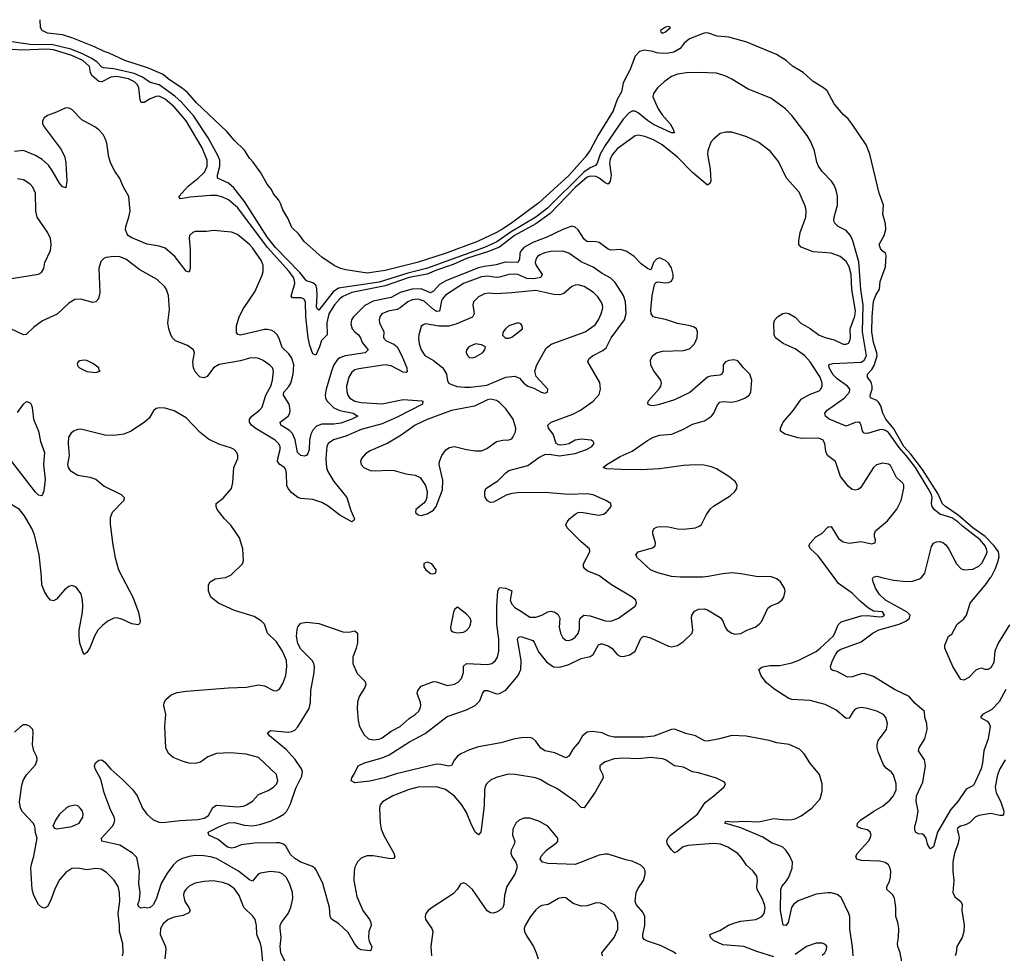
# Model space of a CAD drawing. Header units: inches. Extents: x 1449094 to 1618372, y 389908 to 534307.
# Tile 372 of 494: x 1552805 to 1559339, y 517506 to 523701. Entities that reach past the tile are written whole.
import ezdxf

# ---------------------------------------------------------------- set-up
doc = ezdxf.new("R2010")
doc.units = ezdxf.units.IN
doc.header["$MEASUREMENT"] = 0
doc.layers.add('B5551', color=7, linetype='Continuous')
doc.layers.add('B5552', color=7, linetype='Continuous')

msp = doc.modelspace()

# ---------------------------------------------------------------- linework, layer by layer
at = {"layer": 'B5551', "color": 5}
for points, elevation in [([(1553487.8, 520000), (1553556.1, 519870), (1553593.1, 519770), (1553604.9, 519710), (1553602.8, 519697.2), (1553590, 519685.2), (1553550, 519693.3), (1553482.6, 519722.6), (1553450, 519731.1), (1553430, 519729.7), (1553390, 519709.7), (1553355.8, 519684.2), (1553323.6, 519650), (1553301.7, 519610), (1553270, 519534), (1553250, 519502), (1553230, 519488), (1553204.7, 519564.7), (1553198.9, 519610), (1553200.4, 519650), (1553221, 519770), (1553223.5, 519810), (1553222.6, 519850), (1553211.9, 519891.9), (1553184.5, 519930), (1553170, 519940.5), (1553150, 519946), (1553130, 519939.6), (1553101.6, 519918.4), (1553050, 519857), (1553030, 519845.1), (1553009.5, 519850), (1552990, 519872.7), (1552970, 519906.6), (1552950.8, 519950), (1552948.7, 520000)], 560), ([(1554586.7, 517406.7), (1554538.9, 517510), (1554534.2, 517550), (1554540.7, 517610), (1554533.3, 517670), (1554533.7, 517690), (1554541.3, 517710), (1554586, 517770), (1554603.8, 517810), (1554616.4, 517870), (1554616, 517910), (1554596, 517970), (1554572.6, 518010), (1554550, 518031.2), (1554530, 518042.6), (1554470, 518048.7), (1554403.4, 518036.6), (1554388.4, 518030), (1554350, 517985.6), (1554330, 517994), (1554257.8, 518050), (1554110, 518134.1), (1554070, 518146.6), (1554027.4, 518152.6), (1553970, 518153.9), (1553930, 518147.9), (1553884.4, 518135.6), (1553850, 518117.5), (1553826.1, 518093.9), (1553782.5, 518037.5), (1553743, 517970), (1553710, 517865.2), (1553690, 517826.6), (1553670, 517809.7), (1553650, 517804.5), (1553630, 517809.3), (1553610, 517805.2), (1553595.1, 517815.1), (1553589.8, 517830), (1553598.9, 517861.1), (1553604, 517910), (1553595.4, 517970), (1553599.3, 518050), (1553581.4, 518141.4), (1553554.5, 518170), (1553470, 518223.1), (1553349.3, 518250), (1553347.6, 518270), (1553419.7, 518350), (1553431.1, 518370), (1553436, 518390), (1553432.2, 518410), (1553404.9, 518464.9), (1553365, 518570), (1553342.5, 518662.5), (1553304.7, 518730), (1553301.3, 518750), (1553308.3, 518770), (1553330, 518787.3), (1553350, 518790.5), (1553370, 518774.8), (1553408.8, 518728.8), (1553490, 518657.6), (1553556.5, 518590), (1553584.9, 518550), (1553619.8, 518470), (1553648.8, 518428.8), (1553690, 518392.3), (1553730, 518376.1), (1553754, 518374), (1553870, 518388.1), (1553987, 518393), (1554030, 518401.6), (1554058.7, 518421.3), (1554086.7, 518473.3), (1554110, 518489.3), (1554250, 518476.9), (1554290, 518481.3), (1554310, 518490.2), (1554350, 518515.6), (1554390, 518560.3), (1554454.6, 518585.4), (1554490, 518608.7), (1554510, 518628.4), (1554517.4, 518650), (1554510, 518692), (1554390, 518804.2), (1554308.3, 518828.3), (1554204.4, 518835.6), (1554110, 518832.6), (1554054, 518810), (1554004.9, 518775.1), (1553970, 518765.1), (1553930, 518767.4), (1553890, 518777.7), (1553824.3, 518804.3), (1553792.7, 518832.7), (1553774.7, 518870), (1553769.1, 519010), (1553773.8, 519090), (1553761.3, 519150), (1553764.2, 519170), (1553774, 519190), (1553810, 519222), (1553850, 519236), (1553910, 519245.3), (1554190, 519267.4), (1554310, 519271.5), (1554390, 519286.5), (1554430, 519280.9), (1554490, 519250.4), (1554510, 519248.4), (1554530, 519259.1), (1554550, 519296.3), (1554570.7, 519350), (1554578.4, 519410), (1554574.4, 519450), (1554549.6, 519510.4), (1554510, 519572.4), (1554449.7, 519629.7), (1554430, 519689.2), (1554409.6, 519710), (1554359.8, 519739.8), (1554230, 519781.2), (1554124.4, 519830), (1554073, 519870), (1554057, 519910), (1554058, 519950), (1554069.6, 519970.4), (1554102, 519990), (1554167.4, 520000)], 560), ([(1557810, 517482.6), (1557697.2, 517517.2), (1557610, 517551.2), (1557470, 517562.3), (1557409.7, 517590), (1557388.3, 517610), (1557385.1, 517630), (1557390, 517633.7), (1557450, 517657.5), (1557508.2, 517691.8), (1557550, 517708.3), (1557590, 517719.5), (1557690, 517730.2), (1557729.7, 517750), (1557745.3, 517770), (1557751.4, 517808.6), (1557746.8, 517830), (1557731.9, 517870), (1557699.8, 517930), (1557696.1, 517950), (1557700.4, 517990), (1557696.8, 518016.8), (1557671.3, 518050), (1557628.2, 518090), (1557597.4, 518137.4), (1557570, 518167.3), (1557504.5, 518210), (1557455.1, 518230), (1557410, 518234.9), (1557237.9, 518222.1), (1557203.1, 518210), (1557170, 518181.1), (1557150, 518171.5), (1557130, 518191.6), (1557103.1, 518230), (1557098.5, 518250), (1557106.4, 518270), (1557123.1, 518290), (1557303.9, 518430), (1557353.1, 518506.9), (1557411.6, 518550), (1557479, 518610), (1557489, 518630), (1557481.2, 518641.2), (1557428.2, 518668.2), (1557310, 518703.5), (1557269.2, 518710), (1557210, 518741), (1557150, 518751), (1557090, 518789.7), (1557070, 518795.8), (1556990, 518804.4), (1556910, 518796.5), (1556810, 518801.5), (1556750, 518796.5), (1556684.7, 518775.3), (1556654.9, 518750), (1556654.4, 518730), (1556675.6, 518690), (1556676.1, 518670), (1556624.7, 518575.3), (1556550, 518471.8), (1556530, 518473.6), (1556494.7, 518510), (1556370, 518600.4), (1556308.9, 518628.9), (1556258.7, 518658.7), (1556228.7, 518670), (1556093.5, 518693.5), (1556050, 518694.8), (1556031, 518691), (1555967, 518673), (1555930, 518655.1), (1555903.7, 518630), (1555893.1, 518610), (1555889.1, 518590), (1555887.6, 518487.6), (1555870, 518342), (1555864.2, 518310), (1555850, 518291.6), (1555828.2, 518310), (1555797.8, 518370), (1555770, 518439.7), (1555739.4, 518490), (1555690, 518548), (1555630, 518592.5), (1555570, 518611.6), (1555450, 518607.5), (1555390, 518591.9), (1555282, 518550), (1555213.4, 518510), (1555196.5, 518490), (1555191.8, 518470), (1555197.1, 518370), (1555203.5, 518330), (1555224.1, 518284.1), (1555288.4, 518170), (1555294.2, 518145.8), (1555284.9, 518135.1), (1555268, 518132), (1555150, 518153.3), (1555110, 518152.4), (1555090, 518146.9), (1555070, 518136.3), (1555047.2, 518112.8), (1555030, 518078), (1555023.5, 518050), (1555022.7, 517990), (1555043.2, 517883.2), (1555083.1, 517790), (1555126.4, 517730), (1555135.5, 517710), (1555136.3, 517690), (1555122.4, 517650), (1555120.4, 517610), (1555123.1, 517583.1), (1555141, 517550), (1555138, 517530), (1555130, 517522), (1555070, 517529.2), (1555050, 517539.3), (1555026.9, 517570), (1554985, 517644.9), (1554921.8, 517701.8), (1554873.4, 517733.4), (1554865.1, 517750), (1554861.3, 517810), (1554815.8, 517970), (1554774.6, 518054.6), (1554763.5, 518070), (1554744.6, 518084.6), (1554670, 518110.4), (1554630, 518134.8), (1554601.6, 518161.6), (1554570, 518217.2), (1554556.4, 518230), (1554530, 518238.7), (1554510, 518239.9), (1554363.7, 518236.3), (1554274.2, 518225.8), (1554233, 518207), (1554210, 518202.5), (1554183.5, 518210), (1554121.8, 518261.8), (1554059.5, 518290), (1554054.5, 518310), (1554134.7, 518350), (1554189.5, 518370.6), (1554230, 518373), (1554295.5, 518355.5), (1554350, 518352.6), (1554399.4, 518360.6), (1554470, 518383.4), (1554515.8, 518404.2), (1554557, 518430), (1554577.7, 518450), (1554602.7, 518497.3), (1554637.3, 518602.7), (1554677.6, 518682.4), (1554680.7, 518710), (1554675, 518730), (1554632.4, 518792.4), (1554576, 518856), (1554463.5, 518950), (1554449.6, 518970), (1554470, 518984.9), (1554586.1, 518973.9), (1554610, 518977.1), (1554630, 518987.2), (1554650, 519007.8), (1554726.6, 519130), (1554734, 519170), (1554737.4, 519250), (1554759.3, 519370), (1554761.8, 519410), (1554757.6, 519430), (1554746.4, 519450), (1554670, 519524.1), (1554650, 519562), (1554642, 519610), (1554645.4, 519654.6), (1554650, 519671.3), (1554670, 519696), (1554710, 519704), (1554790, 519693.4), (1554950, 519639.3), (1554990, 519636.4), (1555030, 519646), (1555046, 519630), (1555047.1, 519567.1), (1555038, 519530), (1555014.7, 519470), (1555014.7, 519430), (1555043.5, 519363.5), (1555098, 519310), (1555102.4, 519290), (1555095.8, 519270), (1555057.4, 519210), (1555047.3, 519172.7), (1555045.2, 519130), (1555051.3, 519050), (1555060.8, 519010), (1555090, 518954.9), (1555120.7, 518930), (1555150, 518923.1), (1555190, 518927.8), (1555210, 518934.9), (1555270, 518980.7), (1555330, 519011.3), (1555390, 519064.7), (1555429.9, 519090.1), (1555450.5, 519109.5), (1555463.1, 519130), (1555466.8, 519150), (1555465, 519170), (1555442.4, 519230), (1555446.2, 519250), (1555470, 519277.6), (1555550, 519309.2), (1555570, 519307.2), (1555644, 519284), (1555690, 519291.3), (1555715.1, 519304.9), (1555737.2, 519330), (1555750.7, 519370), (1555749.1, 519410.9), (1555770, 519429.1), (1555910, 519421.6), (1555937, 519430), (1555963, 519450), (1555974.7, 519470), (1555984.1, 519510), (1555984.7, 519590), (1555971.3, 519690), (1555971.6, 519808.4), (1555977, 519910), (1555990, 519934), (1556031.3, 519930), (1556070.4, 519910.3), (1556060.2, 519850), (1556070, 519822), (1556090, 519800.7), (1556135, 519775), (1556190, 519735.8), (1556230, 519735.6), (1556269.6, 519750), (1556310, 519771.9), (1556330, 519775.4), (1556350.8, 519770.8), (1556375.4, 519755.4), (1556390.3, 519730), (1556385.6, 519670), (1556393.6, 519630), (1556410, 519598.4), (1556430, 519584.2), (1556450, 519581.7), (1556470, 519588.9), (1556490, 519603.7), (1556510, 519628.4), (1556520.3, 519659.7), (1556520.4, 519710), (1556525.1, 519730), (1556549.4, 519750), (1556590, 519745.5), (1556690, 519712.6), (1556730, 519710.3), (1556779.3, 519730), (1556889, 519810), (1556899, 519830), (1556894, 519850), (1556868.7, 519870), (1556732.7, 519950), (1556665.4, 520000)], 540), ([(1558336.5, 517490), (1558332, 517548), (1558313.3, 517666.7), (1558313.1, 517750), (1558307.9, 517770), (1558255.4, 517875.4), (1558230, 517897.1), (1558190, 517907.4), (1558167.4, 517907.4), (1558090, 517898.9), (1557970, 517853), (1557939.7, 517830), (1557926.3, 517810), (1557903.6, 517710), (1557890, 517689.6), (1557871.9, 517691.9), (1557852.7, 517790), (1557855.5, 517930), (1557862.9, 517950), (1557890, 517980.7), (1557908.4, 518010), (1557931.3, 518070), (1557933.6, 518110), (1557913.9, 518153.9), (1557889.8, 518190), (1557869.2, 518209.2), (1557850, 518219.4), (1557797.5, 518237.5), (1557736.1, 518276.1), (1557590, 518339.2), (1557484, 518370), (1557490, 518382), (1557538, 518378), (1557610, 518382), (1557710, 518378.9), (1557810, 518399.7), (1557891.7, 518391.7), (1557930, 518393.6), (1557950, 518398.8), (1557990, 518419), (1558061.5, 518470), (1558117.6, 518530), (1558130, 518582), (1558130.8, 518630), (1558111.4, 518691.4), (1558049.2, 518769.2), (1558010.6, 518830.6), (1557980.4, 518860.4), (1557912.3, 518892.3), (1557830, 518903.6), (1557778, 518918), (1557625.9, 518945.9), (1557530, 518952.2), (1557448.2, 518928.2), (1557370, 518914), (1557350, 518916.8), (1557290, 518948.4), (1557225.5, 518965.5), (1557150, 518993.1), (1557129.3, 518990.7), (1557012.9, 518947.2), (1556950, 518939.5), (1556750, 518941.1), (1556712.7, 518950), (1556670, 518968.3), (1556602.9, 518977.1), (1556570, 518973), (1556540.5, 518950), (1556517, 518910), (1556477.4, 518862.6), (1556450, 518813.6), (1556430, 518803.1), (1556356.1, 518836.1), (1556289.7, 518850), (1556261, 518870), (1556230, 518913), (1556210, 518932.2), (1556190, 518938.2), (1556135.9, 518935.9), (1556090, 518928), (1555997.6, 518902.4), (1555850, 518876.5), (1555790, 518857), (1555732, 518830), (1555710, 518813.1), (1555690.2, 518790), (1555670, 518751.6), (1555653.4, 518746.6), (1555599.2, 518759.2), (1555570, 518760.2), (1555302.4, 518697.6), (1555224, 518670), (1555127.8, 518647.8), (1555030, 518637.2), (1555004, 518650), (1555008.7, 518670), (1555025.1, 518694.9), (1555050, 518750.4), (1555092.3, 518770), (1555210, 518802.3), (1555257.4, 518822.6), (1555390.7, 518910), (1555495, 518965), (1555642.2, 519077.8), (1555770, 519120.8), (1555826.4, 519150), (1555859.5, 519180.5), (1555876.8, 519230), (1555889.8, 519250.2), (1555910, 519250.2), (1555970, 519227.9), (1555990, 519229.4), (1556030, 519251), (1556113.8, 519350), (1556131.6, 519388.4), (1556132.2, 519450), (1556108.9, 519590), (1556115.9, 519604.1), (1556130, 519607.2), (1556210, 519581.1), (1556219.6, 519570), (1556247.3, 519507.3), (1556300.9, 519440.9), (1556347.5, 519407.5), (1556390, 519403.7), (1556450, 519421.4), (1556530, 519461.1), (1556590, 519475.8), (1556610.4, 519489.6), (1556646.6, 519553.4), (1556661, 519559), (1556670, 519560.2), (1556710, 519546), (1556733.6, 519530), (1556770, 519487.9), (1556790, 519477.6), (1556810, 519475.5), (1556852.8, 519487.2), (1556888.3, 519511.7), (1556925.8, 519594.2), (1556935.7, 519604.3), (1556950, 519610.2), (1556990, 519599), (1557110, 519544.4), (1557130, 519540.2), (1557170, 519548.2), (1557210, 519574.9), (1557267.1, 519630), (1557272.4, 519650), (1557262.2, 519730), (1557265.3, 519750), (1557283.2, 519776.8), (1557310, 519790.2), (1557350, 519792.8), (1557370, 519785.8), (1557453.6, 519733.6), (1557471.8, 519711.8), (1557485.4, 519670), (1557500.7, 519650), (1557530, 519629.4), (1557550, 519622.7), (1557590, 519628.7), (1557630, 519649.4), (1557685.6, 519670), (1557712, 519690), (1557730, 519710.3), (1557770, 519796.8), (1557790, 519812.7), (1557836.4, 519830), (1557861.5, 519850), (1557876.4, 519870), (1557885.1, 519910), (1557881, 519930), (1557854.7, 519970), (1557830, 519991), (1557805.2, 520000)], 520), ([(1558659, 517450), (1558647.5, 517510), (1558632.3, 517550), (1558629.8, 517570), (1558637, 517610), (1558638.5, 517670), (1558632.4, 517710), (1558618.3, 517750), (1558619.9, 517810), (1558611.1, 517871.1), (1558597, 517897), (1558558.3, 517930), (1558560.3, 517950), (1558576.9, 517983.1), (1558584.1, 518010), (1558585.9, 518050), (1558581.2, 518070), (1558570, 518092.8), (1558548.6, 518108.6), (1558510, 518116.3), (1558390, 518120.8), (1558360.5, 518130), (1558354.2, 518150), (1558365.2, 518170), (1558437.6, 518250), (1558449.7, 518270), (1558454.3, 518290), (1558449.4, 518310), (1558430, 518325.1), (1558390, 518333), (1558365.5, 518345.5), (1558361.6, 518350), (1558365.1, 518370), (1558385.4, 518390), (1558473.3, 518450), (1558535.3, 518484.7), (1558578.7, 518521.3), (1558603.8, 518550), (1558621.4, 518590), (1558620.3, 518630), (1558602.7, 518690), (1558588.2, 518710), (1558555.2, 518735.2), (1558536.9, 518756.9), (1558502.3, 518842.3), (1558495.8, 518870), (1558495.4, 518890), (1558502.9, 518917.1), (1558557.2, 518990), (1558563.5, 519030), (1558553.8, 519070), (1558538, 519090), (1558492.8, 519112.8), (1558430, 519131.4), (1558390, 519136.2), (1558366.6, 519133.4), (1558350, 519125.1), (1558335.8, 519110), (1558310, 519065.6), (1558290, 519064), (1558220.6, 519120.6), (1558150, 519157.4), (1558050, 519183.7), (1557930, 519189.8), (1557910, 519196.9), (1557816, 519256), (1557761.8, 519301.8), (1557726.1, 519346.1), (1557711, 519390), (1557730, 519405.2), (1557746, 519410), (1557785, 519415), (1557850, 519415.1), (1557930, 519434.5), (1557970.5, 519449.5), (1558090, 519509.3), (1558117.8, 519530), (1558202.1, 519610), (1558214.9, 519630), (1558235.3, 519684.7), (1558255.5, 519704.4), (1558390, 519746), (1558430, 519747.4), (1558510, 519738.2), (1558530, 519741.1), (1558543.1, 519750), (1558530, 519771.7), (1558470, 519776.8), (1558436.9, 519796.9), (1558383, 519843), (1558330, 519896.8), (1558239.3, 519959.3), (1558209, 520000)], 480), ([(1559350, 519255.6), (1559305.7, 519174.3), (1559257.2, 519122.8), (1559193.1, 519090), (1559182, 519070), (1559225.5, 519045.5), (1559238.8, 519030), (1559245.3, 519010), (1559230.7, 518929.3), (1559203.9, 518850), (1559194.6, 518770), (1559184.8, 518730), (1559136.6, 518623.4), (1559130, 518616.3), (1559085.1, 518594.9), (1559030, 518512.4), (1558982.7, 518457.3), (1558895.8, 518310), (1558870, 518212.7), (1558850, 518199), (1558843.7, 518203.7), (1558829.4, 518229.4), (1558820.9, 518270), (1558810, 518285.2), (1558796.1, 518296.1), (1558770, 518299.5), (1558750, 518309.5), (1558745.1, 518330), (1558745.1, 518350), (1558755.9, 518384.1), (1558766.3, 518450), (1558754.5, 518514.5), (1558755.5, 518550), (1558798.2, 518641.8), (1558816, 518750), (1558809.8, 518790), (1558769.6, 518850), (1558773.6, 518870), (1558811.4, 518928.6), (1558827.3, 518990), (1558825.4, 519030), (1558811.5, 519070), (1558808.3, 519110), (1558745.4, 519165.4), (1558708.2, 519210), (1558610, 519256), (1558470, 519342.6), (1558410, 519361.7), (1558381.9, 519358.1), (1558330, 519339.8), (1558297.7, 519337.7), (1558230, 519376), (1558201.5, 519381.5), (1558189, 519390), (1558186, 519410), (1558198.4, 519450), (1558220.4, 519490), (1558234.7, 519510), (1558250, 519521.5), (1558390, 519573.8), (1558468.5, 519631.5), (1558506.5, 519653.5), (1558640.7, 519690), (1558684.5, 519710), (1558709.6, 519730), (1558714, 519750), (1558694.3, 519770), (1558550.9, 519850), (1558510, 519887.4), (1558484.4, 519930), (1558467.6, 519970), (1558464.5, 519990), (1558469.5, 520000)], 460), ([(1558526.1, 520000), (1558602.8, 519982.8), (1558690, 519972.2), (1558730, 519974.9), (1558775.1, 519990), (1558790, 519999.5), (1558790.4, 520000)], 460), ([(1559373.4, 519686.6), (1559297.1, 519562.9), (1559277.1, 519510), (1559270, 519435.3), (1559250, 519401.2), (1559230, 519388.7), (1559210, 519388.7), (1559190, 519399), (1559170, 519394), (1559150, 519384), (1559103.5, 519336.5), (1559070, 519319), (1559050, 519322), (1558997.2, 519410), (1558944, 519530), (1558944, 519550), (1558969, 519610), (1558990, 519624.7), (1559025.2, 519690), (1559070, 519726), (1559089, 519750), (1559112.3, 519830), (1559220.6, 519959.4), (1559248.2, 520000)], 440), ([(1553487.8, 517490), (1553492.6, 517510), (1553490, 517569.2), (1553467.5, 517650), (1553467.7, 517690), (1553458.5, 517770), (1553469.1, 517850.9), (1553468.2, 517910), (1553458.5, 517950), (1553430, 517993.7), (1553381.8, 518041.8), (1553344.6, 518064.6), (1553310, 518068.3), (1553250, 518058.9), (1553190, 518071.1), (1553150, 518069.7), (1553110, 518043), (1553070, 517993), (1553041.1, 517938.9), (1553010, 517853.2), (1552990, 517817.2), (1552970, 517806), (1552950, 517812.7), (1552930, 517829.5), (1552897.6, 517890), (1552887.3, 517930), (1552878.5, 518070), (1552882.3, 518097.7), (1552899, 518150), (1552921.2, 518270), (1552910, 518306), (1552905.6, 518350), (1552894, 518370), (1552823.7, 518443.7), (1552810.7, 518470), (1552802.5, 518510), (1552819.4, 518620.6), (1552828.4, 518651.5), (1552850, 518690.7), (1552910, 518757.3), (1552920.5, 518790), (1552918, 518810), (1552899.6, 518850), (1552889.6, 518890), (1552895.1, 518970), (1552892.3, 518990), (1552870, 519012.7), (1552850, 519021.2), (1552830, 519021.2), (1552810, 519009.3), (1552770, 518972.7)], 580), ([(1559344.9, 518790), (1559310, 518729.6), (1559293.4, 518690), (1559279.2, 518610), (1559283.8, 518570), (1559314.6, 518514.6), (1559335.6, 518450), (1559334.2, 518425.8), (1559330, 518421.3), (1559310, 518419.8), (1559250, 518434), (1559170, 518420.4), (1559144.9, 518410), (1559107.5, 518372.5), (1559081.6, 518358.4), (1559047.7, 518350), (1559030, 518338.7), (1559025.4, 518330), (1559036, 518296), (1559038.5, 518270), (1559030.2, 518229.8), (1559007.6, 518170), (1558997.4, 518110), (1558996.9, 518050), (1559004.7, 517990), (1558997.6, 517910), (1559010, 517879.5), (1559050.5, 517850), (1559059.5, 517830), (1559057.8, 517790), (1559071.6, 517691.6), (1559070.1, 517649.9), (1559058.5, 517610), (1559023.5, 517550), (1559020.3, 517510), (1559013, 517490)], 480), ([(1557161.7, 517501.7), (1557137.9, 517517.9), (1557057.2, 517557.2), (1556970, 517585.5), (1556950, 517597.4), (1556939.7, 517610), (1556939.3, 517630), (1556954.4, 517690), (1556954, 517750), (1556939.5, 517779.5), (1556895.2, 517830), (1556888.3, 517851.7), (1556894.8, 517910), (1556906, 517934), (1556944.7, 517990), (1556955.1, 518030), (1556955.6, 518050), (1556948.1, 518068.1), (1556926.6, 518090), (1556870, 518118.3), (1556826.7, 518126.7), (1556710, 518163), (1556690, 518164.7), (1556650, 518158), (1556490, 518094.6), (1556310, 518101.1), (1556274, 518110), (1556259.3, 518130), (1556264.5, 518150), (1556300.9, 518190), (1556370, 518241), (1556376, 518250), (1556376, 518270), (1556309.2, 518350), (1556250, 518382.9), (1556190, 518403.6), (1556150, 518403.6), (1556118.8, 518390), (1556096.3, 518370), (1556078.4, 518330), (1556075.8, 518290), (1556090.4, 518250), (1556087.2, 518230), (1556066.3, 518190), (1556064, 518170), (1556070.3, 518150), (1556096.4, 518110), (1556103.7, 518090), (1556104.6, 518070), (1556090.3, 518030), (1556037.2, 517950), (1556022, 517890), (1556017.3, 517830), (1556010.2, 517810), (1555989.3, 517790), (1555970, 517778.3), (1555950, 517773), (1555930, 517774.6), (1555907, 517787), (1555810, 517928.4), (1555770, 517964.5), (1555750, 517973.2), (1555730, 517964), (1555708.7, 517930), (1555680.5, 517899.5), (1555541.7, 517810), (1555515.6, 517790), (1555499.6, 517770), (1555494.7, 517750), (1555497.8, 517730), (1555540.3, 517670), (1555546.3, 517650), (1555532.8, 517550), (1555538.3, 517490)], 560), ([(1554418.6, 517450), (1554410, 517541.2), (1554403.9, 517570), (1554378.7, 517630), (1554377.2, 517690), (1554367.9, 517730), (1554352.6, 517752.6), (1554292.7, 517810), (1554260.5, 517890), (1554230, 517933.2), (1554190, 517963.2), (1554150, 517976.8), (1554090, 517986), (1554030, 517982.9), (1553970, 517970.8), (1553928.8, 517951.2), (1553906.5, 517930), (1553894.9, 517910), (1553891.3, 517890), (1553900.7, 517850), (1553927.9, 517810), (1553935.6, 517790), (1553926.5, 517773.5), (1553890, 517756.5), (1553830, 517744.8), (1553790.1, 517729.9), (1553757.8, 517702.2), (1553739.8, 517670), (1553737, 517630), (1553771.7, 517550), (1553774.2, 517530), (1553767.1, 517470)], 580), ([(1556671.8, 517490), (1556668.4, 517510), (1556748.8, 517610), (1556774.4, 517665.6), (1556774.8, 517710), (1556750, 517771.2), (1556690, 517824.7), (1556659.1, 517839.1), (1556630, 517839.7), (1556570, 517820.9), (1556530, 517818.7), (1556477, 517837), (1556430, 517873), (1556410, 517876.9), (1556381, 517870), (1556311.3, 517830), (1556270, 517823.6), (1556250, 517811.8), (1556230, 517794.7), (1556193.8, 517750), (1556159.7, 517690), (1556153.4, 517670), (1556154.4, 517650), (1556165.5, 517625.5), (1556215.3, 517550), (1556232.9, 517510), (1556244.6, 517470)], 580), ([(1558130, 517493.7), (1558147.8, 517510), (1558158.3, 517530), (1558160.5, 517550), (1558156.8, 517556.8), (1558146.7, 517566.7), (1558132.2, 517572.2), (1558090, 517572.2), (1558025.5, 517550), (1557950, 517497.2)], 540)]:
    msp.add_lwpolyline(points, dxfattribs=dict(at, elevation=elevation))
for points, elevation in [([(1555710, 519802), (1555690, 519788), (1555682.8, 519770), (1555664, 519670), (1555666, 519650), (1555678.8, 519638.8), (1555710, 519633.4), (1555750, 519638), (1555770, 519648), (1555789.3, 519670), (1555797, 519690), (1555800.9, 519710), (1555795.1, 519730), (1555770, 519757.2)], 560), ([(1553170, 518489.3), (1553130, 518479.5), (1553110, 518467), (1553070, 518429.6), (1553041.7, 518390), (1553024.4, 518350), (1553035.2, 518335.2), (1553052.3, 518332.3), (1553150, 518347.2), (1553199.5, 518370), (1553223.7, 518410), (1553226.6, 518430), (1553220.9, 518450), (1553206, 518470), (1553190, 518483.7)], 580)]:
    msp.add_lwpolyline(points, close=True, dxfattribs=dict(at, elevation=elevation))
at = {"layer": 'B5552', "color": 5}
for points, elevation in [([(1559248.2, 520000), (1559253, 520007), (1559280, 520060), (1559296.3, 520103.7), (1559303.8, 520136.2), (1559299.6, 520170), (1559271.5, 520210), (1559210.8, 520270.8), (1559129.8, 520329.8), (1559032.8, 520412.8), (1558948, 520470), (1558929.3, 520489.3), (1558897.3, 520557.3), (1558796, 520716), (1558718.4, 520818.4), (1558672.2, 520870), (1558605.6, 520985.6), (1558552, 521050), (1558531.9, 521090), (1558518.7, 521138.7), (1558504.2, 521164.2), (1558493.6, 521173.6), (1558452, 521192), (1558449.1, 521210), (1558462.7, 521250), (1558462.7, 521270), (1558455.1, 521295.1), (1558430.9, 521330), (1558430.9, 521350), (1558459.2, 521380.8), (1558474.5, 521405.5), (1558494.6, 521470), (1558492.5, 521490), (1558470, 521559.5), (1558459, 521630), (1558461.1, 521730), (1558470, 521832), (1558485.6, 521874.4), (1558510, 521914), (1558515.5, 521964.5), (1558550, 522062), (1558554.7, 522134.7), (1558551.5, 522151.5), (1558527.3, 522167.3), (1558518, 522182), (1558509.5, 522210), (1558542.7, 522270), (1558552.3, 522310), (1558550, 522346), (1558533.2, 522410), (1558538, 522470), (1558509.4, 522550), (1558447, 522810), (1558422, 522870), (1558328.5, 523008.5), (1558303, 523043), (1558270, 523072.7), (1558210, 523143.7), (1558162.7, 523230), (1558139.3, 523250), (1558070, 523292), (1558003.7, 523350), (1557932.7, 523392.7), (1557892.2, 523430), (1557826.9, 523470), (1557630, 523551.7), (1557510, 523584.8), (1557432.7, 523592.7), (1557370, 523614.5), (1557348, 523612), (1557250, 523574), (1557214.9, 523545.1), (1557187.7, 523510), (1557146.2, 523486.2), (1557110, 523478.4), (1557070, 523478), (1557030, 523481.2), (1557008, 523490), (1556950, 523498.3), (1556917.1, 523490), (1556890, 523458.7), (1556854.1, 523365.9), (1556822.6, 523310), (1556810, 523280.9), (1556798, 523222), (1556770, 523172), (1556743.5, 523096.5), (1556644.8, 522935.2), (1556590, 522835.6), (1556557.4, 522790), (1556450, 522667), (1556250, 522486.9), (1556068.2, 522350), (1556005.2, 522310), (1555970, 522289), (1555843.7, 522230), (1555628.4, 522150), (1555442, 522090), (1555230, 522036.3), (1555110, 522018.3), (1554970, 522040.5), (1554934, 522050), (1554891.2, 522070), (1554810, 522125.5), (1554693.5, 522230), (1554658.3, 522278.3), (1554610, 522323), (1554583.6, 522383.6), (1554550, 522440.5), (1554538.1, 522478.1), (1554523.7, 522503.7), (1554490, 522545.7), (1554475.6, 522575.6), (1554448.2, 522610), (1554404.5, 522684.5), (1554355.1, 522755.1), (1554330, 522782.2), (1554296.4, 522836.4), (1554230, 522899.7), (1554178.6, 522958.6), (1553977.4, 523150), (1553917.6, 523217.6), (1553885.7, 523245.7), (1553790, 523308), (1553756.6, 523336.6), (1553660.1, 523380.1), (1553502.7, 523430), (1553398.6, 523478.6), (1553364.5, 523490), (1553302, 523522), (1553158.4, 523578.4), (1553090, 523600.4), (1552990, 523612.3), (1552954, 523630), (1552944, 523650), (1552939.7, 523701.4)], 440), ([(1558790.4, 520000), (1558811.4, 520028.6), (1558855.3, 520204.7), (1558870, 520226.7), (1558890, 520236.5), (1558910, 520238), (1558930, 520232), (1558950, 520217), (1558970, 520188.4), (1559020.9, 520090), (1559050, 520060.3), (1559070.3, 520050.3), (1559130, 520054.7), (1559170, 520075.2), (1559190, 520095.8), (1559219.6, 520150), (1559225.2, 520170), (1559221.5, 520190), (1559212.3, 520210), (1559178.1, 520250), (1559060.9, 520340.9), (1559029.9, 520370), (1558990, 520396.3), (1558910, 520421), (1558872.5, 520450), (1558859.7, 520470), (1558854.9, 520490), (1558860.1, 520530), (1558855.5, 520550), (1558834.7, 520590), (1558750, 520729.6), (1558688.3, 520810), (1558641.4, 520861.4), (1558570, 520961.3), (1558550, 520975.4), (1558530, 520981), (1558510, 520979.5), (1558430, 520955.2), (1558410, 520958.2), (1558398.8, 520970), (1558388.7, 521010), (1558383.1, 521023.1), (1558374.5, 521030), (1558350, 521029), (1558290, 521005), (1558177.2, 521050), (1558151.9, 521070), (1558148.4, 521090), (1558164.4, 521110), (1558277, 521190), (1558311.6, 521230), (1558313.5, 521250), (1558299.3, 521270), (1558230, 521318.6), (1558203.8, 521343.8), (1558176.5, 521390), (1558175.4, 521410), (1558183.7, 521416.3), (1558200.7, 521419.3), (1558390, 521428.4), (1558410, 521441.1), (1558423.8, 521470), (1558397, 521630), (1558402.9, 521810), (1558387.6, 521910), (1558374.2, 522094.2), (1558333.8, 522233.8), (1558317.2, 522270), (1558290, 522302.6), (1558237.4, 522330), (1558212.4, 522352.4), (1558206.6, 522370), (1558209.8, 522390), (1558232.6, 522470), (1558231.2, 522530), (1558223, 522570), (1558210, 522602.7), (1558191.5, 522630), (1558130, 522694.5), (1558106, 522730), (1558094.9, 522754.9), (1558079.7, 522830), (1558056, 522890), (1558030, 522933), (1557930, 523064.7), (1557887.6, 523110), (1557790, 523179.7), (1557639.6, 523239.6), (1557530, 523305.6), (1557490, 523325.6), (1557430, 523346), (1557310, 523351.3), (1557230, 523349.7), (1557170, 523338.9), (1557130, 523325.4), (1557081.1, 523290), (1557038.3, 523250), (1557010, 523211.8), (1557007.5, 523190), (1557041.5, 523110), (1557068.7, 523070), (1557121.3, 523010), (1557144.6, 522970), (1557142.8, 522962.8), (1557150.3, 522949.7), (1557130, 522951.5), (1557010, 523006.8), (1556970, 523033.4), (1556910, 523083.7), (1556890, 523094.2), (1556870, 523093.7), (1556850, 523083.2), (1556810, 523041.2), (1556690, 522866.4), (1556657, 522810), (1556637.6, 522750), (1556625.7, 522734.3), (1556590, 522718.2), (1556549.6, 522690.4), (1556307.4, 522450), (1556230, 522392), (1556066.7, 522293.3), (1555972.1, 522227.9), (1555888.6, 522190), (1555504.6, 522050), (1555380.7, 522019.3), (1555190, 521960.3), (1554921, 521919), (1554884.5, 521895.5), (1554790, 521773.3), (1554781, 521781), (1554775.5, 521795.6), (1554779.1, 521870), (1554776.5, 521916.5), (1554770, 521939.8), (1554750, 521955.8), (1554708.4, 521968.4), (1554663.8, 522023.8), (1554502.7, 522190), (1554450, 522256.6), (1554295.7, 522495.7), (1554226.4, 522586.4), (1554190, 522617.5), (1554118, 522650), (1554118.5, 522670), (1554133, 522730), (1554133.3, 522770), (1554120.8, 522800.8), (1554056.6, 522916.6), (1553960.4, 523060.4), (1553875.7, 523155.7), (1553834.7, 523194.7), (1553730, 523268.2), (1553670, 523285.4), (1553620.7, 523320.7), (1553564.6, 523344.6), (1553430, 523375.9), (1553361.1, 523381.1), (1553350, 523387), (1553319.2, 523419.2), (1553283.3, 523443.3), (1553217.8, 523477.8), (1553145, 523505), (1553016.3, 523536.3), (1552890, 523534.8), (1552690, 523562.4)], 460), ([(1558209, 520000), (1558102.6, 520142.6), (1558052.4, 520190), (1558042, 520210), (1558052.1, 520230), (1558088.7, 520270), (1558127.5, 520292.5), (1558170, 520336.3), (1558176.8, 520336.8), (1558190, 520337.3), (1558238.9, 520258.9), (1558270, 520235.6), (1558310, 520228.3), (1558390, 520238.9), (1558456.6, 520223.4), (1558482, 520230), (1558484, 520250), (1558477.2, 520270), (1558477.2, 520290), (1558485.2, 520310), (1558564.2, 520375.8), (1558626.3, 520453.7), (1558654, 520510), (1558672.9, 520592.9), (1558672.7, 520612.7), (1558665.6, 520625.6), (1558623.6, 520663.6), (1558582.9, 520742.9), (1558570, 520752.3), (1558530, 520758.4), (1558490, 520747), (1558470, 520729.4), (1558384.2, 520595.8), (1558370, 520584.5), (1558350, 520578.4), (1558330, 520583.6), (1558304, 520604), (1558251.3, 520670), (1558219.5, 520770), (1558165.1, 520810), (1558154.9, 520834.9), (1558148.3, 520890), (1558134.3, 520914.3), (1558103.3, 520923.3), (1557998, 520922), (1557970, 520925.6), (1557884.5, 520950), (1557852.8, 520970), (1557854.7, 520990), (1557871.6, 521030), (1557939.1, 521110), (1557990, 521182.4), (1558045.2, 521214.8), (1558110, 521238.5), (1558120.9, 521250), (1558129.8, 521270), (1558129.8, 521290), (1558116.1, 521330), (1558104.1, 521350), (1558049.9, 521430), (1558012.6, 521472.6), (1557950, 521516.8), (1557871.5, 521551.5), (1557821.1, 521590), (1557811.3, 521610), (1557809.5, 521690), (1557816.2, 521710), (1557834.5, 521730), (1557869, 521751), (1557890, 521755), (1557910, 521751.7), (1557950, 521726.2), (1557988.2, 521688.2), (1558050, 521651.4), (1558110, 521608.6), (1558150, 521591.6), (1558210, 521576.5), (1558270, 521547.9), (1558290, 521547.6), (1558304.2, 521555.8), (1558314.7, 521570), (1558318.2, 521590), (1558316.4, 521650), (1558346.5, 521733.5), (1558351.8, 521770), (1558327.2, 521910), (1558322.2, 522010), (1558310, 522061.1), (1558290, 522097.4), (1558250, 522128.9), (1558190, 522153.1), (1558070, 522161.7), (1557991.9, 522191.9), (1557976.4, 522210), (1557974.7, 522234.7), (1557984.3, 522290), (1558021.8, 522390), (1558024.4, 522430), (1558018.7, 522458.7), (1557976.7, 522556.8), (1557892.9, 522650), (1557840.6, 522760.6), (1557787.5, 522827.5), (1557710, 522885.4), (1557630, 522924), (1557530, 522954.3), (1557490, 522955.1), (1557454.4, 522945.6), (1557410, 522909.3), (1557391.9, 522888.1), (1557372.4, 522830), (1557369.4, 522810), (1557386.5, 522710), (1557390.7, 522630), (1557385.8, 522614.2), (1557370, 522604.2), (1557270, 522687.6), (1557170, 522789.2), (1557067.8, 522870), (1557010, 522904.7), (1556952.8, 522927.2), (1556910, 522934.2), (1556889.3, 522930.7), (1556770, 522845.2), (1556735.6, 522804.4), (1556723.7, 522776.3), (1556719.6, 522750), (1556730.7, 522670), (1556723.2, 522630), (1556710.7, 522609.3), (1556690, 522617.9), (1556650.2, 522650.2), (1556630, 522659.7), (1556590, 522663.4), (1556570, 522655.7), (1556490, 522588.1), (1556325, 522415), (1556230, 522345.7), (1556089.2, 522270), (1555988.2, 522191.8), (1555916.5, 522163.5), (1555770, 522115.9), (1555682.2, 522077.8), (1555570, 522039.3), (1555510, 522011.8), (1555390, 521989.7), (1555230, 521934.9), (1555009.9, 521890.1), (1554950, 521865.4), (1554929.6, 521850), (1554893.2, 521810), (1554857.1, 521750), (1554843.2, 521690), (1554846.3, 521610), (1554807.5, 521572.5), (1554795.5, 521530), (1554770, 521475.1), (1554750, 521484.5), (1554730, 521539.8), (1554718.2, 521590), (1554704.2, 521730), (1554702.5, 521830), (1554689.7, 521850), (1554670, 521855.8), (1554616.2, 521856.2), (1554605.8, 521865.8), (1554629.9, 521950), (1554629.3, 521970), (1554621.7, 521990), (1554593.4, 522030), (1554450, 522190.2), (1554252.4, 522452.3), (1554190, 522505.6), (1554150, 522524.5), (1554114, 522534), (1554070, 522535), (1553937, 522523.1), (1553872.8, 522512.8), (1553863.6, 522523.6), (1553862.2, 522530), (1553922.4, 522597.6), (1553988.4, 522650), (1554030.4, 522690), (1554049.5, 522730), (1554048.4, 522770), (1554015.7, 522850), (1553910.7, 523030), (1553830, 523122.4), (1553770, 523174.7), (1553730, 523192.9), (1553710, 523192.7), (1553670, 523176.7), (1553630, 523151.4), (1553610.9, 523150.9), (1553603.9, 523170), (1553596.6, 523250), (1553587.1, 523270), (1553567.3, 523290), (1553527.8, 523310), (1553450, 523324.9), (1553410, 523319.9), (1553350, 523288.6), (1553330, 523291.1), (1553282.5, 523330), (1553273.9, 523350), (1553267.5, 523390), (1553223.1, 523430), (1553150, 523464.6), (1553030, 523500.5), (1552985.6, 523505.6), (1552818.7, 523498.7), (1552690, 523508.1)], 480), ([(1557805.2, 520000), (1557786.7, 520006.7), (1557705.2, 520005.2), (1557590, 520024.7), (1557530, 520029.8), (1557470, 520025), (1557374.6, 520005.4), (1557337.2, 520002.8), (1557190, 520002.6), (1557130, 520007.2), (1557039.3, 520030), (1556990, 520050.9), (1556904.5, 520130), (1556892.7, 520150), (1556909, 520170), (1557003.3, 520196.7), (1557020.9, 520210), (1557023.6, 520230), (1557006.3, 520290), (1557006, 520310), (1557015.8, 520324.2), (1557030, 520333.7), (1557050, 520338), (1557110, 520336.9), (1557170, 520323.5), (1557210, 520320.2), (1557290, 520330.3), (1557318.3, 520341.7), (1557330, 520350.4), (1557361.8, 520418.2), (1557390, 520454.9), (1557410, 520472.4), (1557519.1, 520540.9), (1557551.6, 520570), (1557563.6, 520590), (1557565.1, 520610), (1557554.3, 520634.3), (1557509.8, 520669.8), (1557430, 520720.4), (1557394.8, 520734.8), (1557345.5, 520745.5), (1557290, 520748), (1557210, 520743.2), (1557050, 520720.5), (1556930, 520714.9), (1556795.4, 520715.4), (1556701.7, 520721.7), (1556677.2, 520730), (1556700.9, 520750), (1556790, 520803.2), (1556870, 520839), (1556970, 520909.2), (1557010, 520931.4), (1557050, 520944.7), (1557131.7, 520951.7), (1557210, 520985), (1557270, 521016.8), (1557350, 521038.4), (1557395, 521070), (1557410.7, 521090), (1557434.6, 521145.4), (1557450, 521162.6), (1557470, 521166.9), (1557530, 521164.1), (1557570, 521171.4), (1557618, 521190), (1557646.6, 521210), (1557656.2, 521230), (1557664.2, 521310), (1557649.6, 521350), (1557607.3, 521390), (1557570, 521437.6), (1557544.4, 521444.4), (1557510, 521439.7), (1557487.7, 521430), (1557473, 521410), (1557472.4, 521370), (1557464, 521350), (1557450, 521341.6), (1557390, 521336.5), (1557370, 521328.7), (1557251.8, 521228.2), (1557150, 521179.4), (1557050, 521147.4), (1557010, 521138.7), (1556990, 521140.9), (1556974, 521150), (1556975.1, 521170), (1557048.8, 521251.2), (1557060.5, 521270), (1557063.1, 521290), (1557058.5, 521310), (1557010, 521374.2), (1556992.1, 521410), (1556990, 521441), (1557003.5, 521470), (1557030, 521490.3), (1557070, 521502), (1557210, 521506), (1557250, 521516.9), (1557282, 521550), (1557301.5, 521590), (1557303.5, 521630), (1557296.2, 521650), (1557281.4, 521661.4), (1557255.3, 521670), (1557170, 521684.7), (1557090, 521711.1), (1557024.4, 521724.4), (1557009.3, 521730), (1556996.2, 521750), (1556993.1, 521773.1), (1557002.6, 521870), (1557018.4, 521941.6), (1557024.8, 521955.2), (1557037.2, 521962.8), (1557090, 521954.9), (1557110, 521956.4), (1557130, 521966.4), (1557140.5, 521990), (1557141.1, 522010), (1557130, 522055.1), (1557110, 522086.6), (1557090, 522103.7), (1557050, 522121.2), (1557030, 522113.2), (1557010.8, 522090), (1556994.4, 522045.6), (1556990, 522042), (1556970, 522049.3), (1556930, 522080.5), (1556883.5, 522130), (1556830, 522166.2), (1556790, 522176.4), (1556730, 522172.4), (1556710, 522177.7), (1556650, 522223.8), (1556630, 522228.2), (1556568.8, 522228.8), (1556550, 522245.7), (1556510, 522306.9), (1556490, 522324.7), (1556470, 522331.2), (1556410, 522309), (1556302.7, 522257.3), (1556210, 522223.8), (1556150.1, 522190), (1556130, 522164.5), (1556124.6, 522150), (1556121.9, 522110), (1556109.5, 522090.5), (1556027.2, 522092.8), (1555966.2, 522073.8), (1555890, 522064.1), (1555850, 522053.7), (1555638, 521970), (1555590, 521943), (1555550, 521899.3), (1555530, 521889.5), (1555470, 521914.6), (1555410, 521912.5), (1555330.2, 521890), (1555270, 521857.8), (1555150, 521833.9), (1555094.2, 521805.8), (1555019.8, 521730), (1555007.8, 521710), (1555003.3, 521683.4), (1555010.8, 521650), (1555027.8, 521630), (1555054.3, 521610), (1555067, 521590), (1555078.2, 521558.2), (1555117.3, 521510), (1555097.6, 521490), (1554963.7, 521470), (1554930, 521458.2), (1554913.3, 521446.7), (1554890.6, 521410), (1554874.7, 521370), (1554837.6, 521250), (1554831.3, 521211.3), (1554834.6, 521190), (1554844.2, 521170), (1554890, 521126.4), (1554930, 521107.2), (1555018, 521090), (1555048.5, 521070), (1555009.1, 521050), (1554935.9, 521024.1), (1554890, 521017.8), (1554810, 521018.1), (1554775.1, 521004.9), (1554750, 520976.8), (1554737.4, 520950), (1554727.9, 520910), (1554725.6, 520850), (1554717.6, 520822.4), (1554710, 520810.9), (1554695.1, 520804.9), (1554670, 520809.1), (1554648.4, 520830), (1554633, 520913), (1554616.2, 520956.2), (1554596.2, 520976.2), (1554538, 521010), (1554534, 521030), (1554586.6, 521070), (1554597.4, 521090), (1554600.4, 521110), (1554593.4, 521150), (1554554.7, 521210), (1554558.1, 521230), (1554590, 521266.4), (1554603.2, 521290), (1554620.7, 521350), (1554624.8, 521410), (1554610, 521455.8), (1554590, 521484.6), (1554546.9, 521526.9), (1554526.5, 521586.5), (1554512.5, 521610), (1554493.3, 521630), (1554478.4, 521638.4), (1554450, 521646.3), (1554430, 521645.9), (1554270, 521607.8), (1554252.2, 521612.2), (1554244.7, 521624.7), (1554242.8, 521670), (1554260.4, 521730), (1554290, 521784.7), (1554365.2, 521894.8), (1554414.2, 522005.8), (1554420.4, 522030), (1554420.6, 522070), (1554410, 522101.5), (1554350, 522187.5), (1554330, 522209.4), (1554250, 522275.5), (1554210, 522291.7), (1554090, 522303.5), (1554043.6, 522296.4), (1553970, 522295.8), (1553953.4, 522290), (1553932.8, 522270), (1553928.6, 522250), (1553936.6, 522176.6), (1553936.1, 522050), (1553930, 522027), (1553910, 522032), (1553834.8, 522130), (1553770, 522184.2), (1553730, 522199), (1553650, 522212.8), (1553550, 522253.5), (1553526.6, 522266.6), (1553517.8, 522277.8), (1553506.8, 522310), (1553508.2, 522330), (1553529.9, 522390), (1553537, 522430), (1553528.3, 522528.3), (1553493.3, 522590), (1553468.6, 522648.6), (1553436.4, 522696.4), (1553410, 522747), (1553395.4, 522790), (1553382.1, 522882.1), (1553372.6, 522912.6), (1553358.5, 522938.5), (1553330.5, 522970.5), (1553303.5, 522990), (1553216.6, 523036.6), (1553150, 523106), (1553130, 523115.1), (1553110, 523115.6), (1553050, 523087.3), (1552990, 523065.6), (1552968, 523050), (1552956.4, 523030), (1552957, 523010), (1552967.6, 522990), (1553079.4, 522839.4), (1553104.6, 522790), (1553111.1, 522750), (1553116.9, 522630), (1553110, 522586), (1553090, 522592), (1553070, 522617.6), (1553021.3, 522701.3), (1552995, 522735), (1552954, 522774), (1552910, 522800.5), (1552830, 522833.8), (1552770, 522826.6)], 520), ([(1552750, 521984.6), (1552930, 522013.4), (1552950, 522024), (1552966, 522050), (1552972, 522090), (1553008.3, 522170), (1553014.2, 522210), (1553008.8, 522248.8), (1552990, 522291.8), (1552921.7, 522390), (1552911.1, 522430), (1552909.7, 522550), (1552892.8, 522590), (1552873.3, 522610), (1552830, 522638.9), (1552790, 522645.4)], 540), ([(1556665.4, 520000), (1556652, 520010), (1556570, 520044.7), (1556556.2, 520056.2), (1556546.2, 520070), (1556545.3, 520090), (1556587.6, 520170), (1556585.1, 520190), (1556530, 520236.9), (1556458, 520310), (1556438.7, 520330), (1556429.6, 520350), (1556438.4, 520370), (1556454.5, 520390), (1556490, 520420.5), (1556510, 520430.7), (1556530, 520433.4), (1556647.7, 520412.3), (1556679.4, 520420.6), (1556696, 520430), (1556729, 520470), (1556728.7, 520490), (1556695.3, 520510), (1556610, 520548.2), (1556570, 520556), (1556450, 520550.9), (1556290, 520563.2), (1556110, 520562), (1556070, 520556.8), (1556034.1, 520545.9), (1555950, 520499.6), (1555930, 520497), (1555910, 520509.3), (1555900.8, 520520.8), (1555894.5, 520530), (1555891.8, 520550), (1555891.8, 520570), (1555898, 520590), (1555977.9, 520642.1), (1556030, 520695.3), (1556050.9, 520709.1), (1556176.5, 520743.5), (1556250, 520796.5), (1556290, 520816.4), (1556317.5, 520817.5), (1556387.4, 520807.4), (1556490, 520823.6), (1556565.2, 520850), (1556601.2, 520870), (1556617.2, 520890), (1556610, 520902), (1556598, 520910), (1556530, 520918.7), (1556490, 520911.1), (1556450, 520887.6), (1556430, 520881.6), (1556397, 520877), (1556380.1, 520880.1), (1556366, 520890), (1556345.4, 520950), (1556315.1, 520990), (1556309.6, 521010), (1556332, 521030), (1556475.5, 521084.5), (1556526.9, 521110), (1556610.5, 521169.5), (1556650, 521214.9), (1556659.8, 521250), (1556654, 521294), (1556574.5, 521430), (1556582.7, 521450), (1556607, 521470), (1556674.2, 521505.8), (1556696, 521524), (1556728.9, 521590), (1556819.1, 521710), (1556828.6, 521751.4), (1556824.9, 521830), (1556811.5, 521871.5), (1556756.4, 521956.4), (1556727, 521987), (1556670, 522017.3), (1556610, 522059.8), (1556530, 522094.8), (1556450, 522151.5), (1556410, 522165), (1556330, 522163.2), (1556286.6, 522153.4), (1556258.3, 522141.7), (1556240.2, 522130), (1556229, 522111), (1556226.7, 522090), (1556231.6, 522070), (1556271.2, 522010), (1556263.1, 521990), (1556217.4, 521982.6), (1556170, 521984), (1556110, 522009.4), (1556086.8, 522013.2), (1556050, 522010.4), (1555987.9, 521992.1), (1555970, 521990.8), (1555910, 521999.7), (1555870, 521995.5), (1555749.3, 521950), (1555630, 521873.7), (1555610.1, 521850), (1555604.5, 521835.5), (1555590, 521767.1), (1555570, 521765.5), (1555550, 521777.7), (1555490, 521833.7), (1555450, 521846.7), (1555410, 521841.3), (1555380.2, 521830), (1555330.4, 521789.6), (1555310, 521778.8), (1555250, 521767.5), (1555207.8, 521750), (1555193.8, 521730), (1555191.3, 521710), (1555193.4, 521690), (1555221.1, 521630), (1555220.2, 521590), (1555237.8, 521570), (1555287.2, 521547.2), (1555310.5, 521530.5), (1555341.5, 521470), (1555374.6, 521390), (1555375.3, 521364.7), (1555370, 521360.5), (1555350, 521362.3), (1555270, 521405), (1555230, 521411.7), (1555055.1, 521384.9), (1555030, 521376.8), (1555010, 521363), (1554989.2, 521330), (1554974.7, 521270), (1554975.1, 521235.1), (1554982, 521210), (1554996.5, 521190), (1555030, 521170.2), (1555070, 521160.9), (1555210, 521152.9), (1555350, 521180.1), (1555472.5, 521172.5), (1555480.7, 521170), (1555478.4, 521150), (1555310, 521063.2), (1555210, 521019.9), (1555070, 520982), (1554970, 520938), (1554886.4, 520913.6), (1554851.1, 520888.9), (1554842.4, 520870), (1554835.5, 520790), (1554839.8, 520730), (1554850, 520703.1), (1554890, 520636.5), (1554975.8, 520530), (1555003.4, 520443.4), (1555026.8, 520390), (1555022, 520378), (1555010, 520369.5), (1554930, 520413.1), (1554852.5, 520472.5), (1554810, 520498.3), (1554750, 520518.2), (1554670, 520523.1), (1554650, 520530.9), (1554610, 520561), (1554586.2, 520590), (1554577.6, 520610), (1554575, 520690), (1554570, 520714.5), (1554561.1, 520730), (1554530.5, 520750.5), (1554516.8, 520770), (1554517.5, 520790), (1554533.2, 520850), (1554532.5, 520870), (1554522.2, 520890), (1554501.1, 520910), (1554367.7, 520990), (1554343.5, 521010), (1554330.8, 521030), (1554330.9, 521050), (1554345.1, 521070), (1554396, 521110), (1554413.5, 521130), (1554438.7, 521210), (1554472, 521270), (1554482.1, 521310), (1554488.5, 521368.5), (1554481.7, 521390), (1554467.5, 521407.5), (1554420.6, 521440.6), (1554392.9, 521453), (1554370, 521457.7), (1554330, 521454.7), (1554270, 521437.4), (1554127.5, 521412.5), (1554091.6, 521390), (1554050, 521334.3), (1554030, 521324.4), (1554003.6, 521330), (1553970, 521364.2), (1553958, 521390), (1553954, 521430), (1553964.7, 521490), (1553958.3, 521510), (1553918.8, 521538.8), (1553838, 521570), (1553818, 521590), (1553807.9, 521610), (1553794.5, 521650), (1553788.2, 521690), (1553798.7, 521778.7), (1553791.9, 521870), (1553779.7, 521910), (1553769, 521929), (1553717.7, 521977.7), (1553601.1, 522041.1), (1553510, 522111.1), (1553470, 522128.3), (1553430, 522129.7), (1553377.6, 522122.4), (1553363.4, 522116.6), (1553342.8, 522097.2), (1553330.4, 522049.6), (1553337.1, 521890), (1553327.3, 521850), (1553310.4, 521829.6), (1553290, 521824.5), (1553210, 521846.3), (1553170, 521845.6), (1553130, 521821.3), (1553053.1, 521746.9), (1552956.3, 521703.7), (1552899, 521661), (1552847.5, 521612.5), (1552830, 521609.4), (1552746, 521650)], 540), ([(1552790, 521094), (1552830, 521150.7), (1552850, 521167.7), (1552870, 521162), (1552882, 521150), (1552888.7, 521128.7), (1552896.5, 521050), (1552930.1, 520970), (1552943.1, 520903.1), (1552970.1, 520830), (1552963.2, 520750), (1552974.9, 520650), (1552965.8, 520574.2), (1552957.3, 520550), (1552950, 520542.7), (1552930, 520547), (1552910, 520565.6), (1552721.5, 520810)], 540), ([(1554167.4, 520000), (1554170, 520000.4), (1554205.4, 520014.6), (1554284.5, 520090), (1554289.6, 520110), (1554286.4, 520190), (1554263.8, 520263.8), (1554206.6, 520346.6), (1554162.9, 520390), (1554116, 520450), (1554109, 520470), (1554109, 520490), (1554154.9, 520525.1), (1554209.6, 520590.4), (1554219.5, 520630), (1554225.6, 520730), (1554251.5, 520790), (1554253, 520810), (1554245.1, 520830), (1554227.6, 520850), (1554210, 520858.8), (1554125.4, 520885.4), (1554058.3, 520918.3), (1554002.6, 520962.6), (1553910, 521058.9), (1553830, 521105.6), (1553770, 521124.5), (1553733.7, 521126.3), (1553710, 521121.2), (1553693.2, 521106.8), (1553663.4, 521056.6), (1553634, 521030), (1553544.9, 520970), (1553496, 520950), (1553430, 520942), (1553370, 520945.3), (1553210, 520983), (1553190, 520981.3), (1553162, 520970), (1553145.1, 520954.9), (1553128.9, 520930), (1553126.3, 520890), (1553133.4, 520810), (1553123.2, 520750), (1553126.9, 520730), (1553140.9, 520710), (1553190, 520678), (1553270, 520666.5), (1553310, 520651.8), (1553365.1, 520605.1), (1553477.3, 520550), (1553498, 520530), (1553494.9, 520510), (1553419.6, 520430), (1553404.8, 520395.2), (1553405, 520355.1), (1553419.7, 520230), (1553437.8, 520130), (1553461.5, 520050), (1553487.8, 520000)], 560), ([(1552948.7, 520000), (1552947.6, 520027.6), (1552933.6, 520150), (1552903.3, 520283.3), (1552885.2, 520325.2), (1552836.4, 520410), (1552803, 520450), (1552746.4, 520486.4), (1552670, 520511.1), (1552630, 520511.2), (1552587.1, 520492.9), (1552517.6, 520450), (1552498.6, 520421.4), (1552495.5, 520410), (1552505.4, 520370), (1552540.7, 520290), (1552552.3, 520250), (1552559, 520130), (1552572.9, 520000)], 560), ([(1558469.5, 520000), (1558470, 520001), (1558492.5, 520007.5), (1558526.1, 520000)], 460)]:
    msp.add_lwpolyline(points, dxfattribs=dict(at, elevation=elevation))
for points, elevation in [([(1557110, 523656.1), (1557090, 523652.7), (1557057, 523630), (1557059.8, 523619.8), (1557070, 523612.7), (1557090, 523620.2), (1557124.5, 523650)], 440), ([(1556510, 521941.2), (1556490, 521939.3), (1556469.5, 521930.6), (1556416.4, 521883.6), (1556390, 521875.5), (1556350, 521878.8), (1556230, 521903.7), (1556070, 521888.6), (1555970, 521883.2), (1555913.7, 521886.3), (1555890, 521881.2), (1555850, 521861.7), (1555815.8, 521830), (1555811.8, 521810), (1555821.1, 521750), (1555810, 521727.9), (1555699.9, 521680.1), (1555652.3, 521667.7), (1555587.4, 521667.4), (1555497.6, 521682.4), (1555482.8, 521677.2), (1555470, 521665.2), (1555453.4, 521610), (1555452.5, 521587.5), (1555455.2, 521550), (1555470, 521510.4), (1555493.4, 521473.4), (1555550, 521440.7), (1555613.6, 521390), (1555636.3, 521350), (1555644.8, 521304.8), (1555653.4, 521290), (1555670, 521279.7), (1555707.1, 521267.1), (1555756.9, 521263.1), (1555796.7, 521263.3), (1555904.6, 521275.4), (1556030, 521329.1), (1556090, 521334.9), (1556122.6, 521322.6), (1556150.8, 521290), (1556176, 521270), (1556217.1, 521257.1), (1556264.7, 521230), (1556290, 521222.8), (1556308, 521230), (1556308.7, 521250), (1556233.3, 521333.3), (1556224, 521370), (1556236.5, 521410), (1556299.2, 521520.8), (1556332.1, 521547.9), (1556558, 521630), (1556622.8, 521677.2), (1556645.9, 521710), (1556664.5, 521750), (1556674.8, 521790), (1556673.1, 521810), (1556664.2, 521830), (1556641.6, 521861.6), (1556613.5, 521890), (1556550, 521930.7)], 560), ([(1556110, 521688.7), (1556090, 521684), (1556050, 521669.2), (1556027.7, 521650), (1556014, 521630), (1556008.1, 521608.1), (1556028.1, 521588.1), (1556050, 521588), (1556070, 521594.8), (1556142, 521650), (1556139, 521670), (1556130, 521682)], 580), ([(1555830, 521549.5), (1555784.9, 521530), (1555770.6, 521510), (1555768.4, 521491.6), (1555779.1, 521470), (1555790, 521460.5), (1555810, 521458), (1555830, 521463.8), (1555876, 521490), (1555892.7, 521510), (1555895.3, 521530), (1555870, 521542.7)], 580), ([(1553230, 521441.2), (1553203.5, 521436.5), (1553192, 521430), (1553185.4, 521414.6), (1553190, 521402), (1553202, 521390), (1553250, 521367.7), (1553310, 521360.7), (1553330, 521366), (1553338, 521370), (1553333.2, 521373.2), (1553329, 521390), (1553290, 521420.9), (1553250, 521439.3)], 560), ([(1555930, 521183.6), (1555910, 521179.6), (1555823.1, 521136.9), (1555670, 521107.9), (1555510, 521048.6), (1555429, 521010), (1555336, 520944), (1555248.7, 520891.3), (1555130, 520841), (1555100.4, 520819.6), (1555073.7, 520790), (1555067.2, 520770), (1555070.4, 520750), (1555089.2, 520729.2), (1555130, 520710.3), (1555168.1, 520708.1), (1555250, 520713), (1555289.1, 520709.1), (1555367.8, 520687.8), (1555430, 520679.5), (1555462.3, 520662.3), (1555497.1, 520610), (1555508.4, 520570), (1555506.6, 520533.4), (1555499.1, 520510), (1555487.1, 520492.9), (1555434.8, 520450), (1555431, 520430), (1555450, 520414.8), (1555470, 520410.6), (1555510, 520422), (1555550, 520446.8), (1555569.2, 520470), (1555610, 520582), (1555613.6, 520646.4), (1555588.3, 520750), (1555591, 520770), (1555606, 520810), (1555633.2, 520846.8), (1555656.6, 520863.4), (1555690, 520868.1), (1555770, 520850.2), (1555830, 520841.3), (1555870, 520840.9), (1555904.5, 520855.5), (1555970, 520901.3), (1556010, 520911.7), (1556050, 520912.4), (1556070, 520920.5), (1556078.4, 520930), (1556094.6, 520965.4), (1556097.2, 520990), (1556080.3, 521050), (1556030, 521119.7), (1555990, 521162), (1555970, 521174.7)], 560), ([(1555510, 520101.2), (1555487.9, 520092.1), (1555486.8, 520070), (1555501, 520050), (1555530, 520027.3), (1555550, 520024.7), (1555566, 520030), (1555568, 520050), (1555539, 520090)], 560)]:
    msp.add_lwpolyline(points, close=True, dxfattribs=dict(at, elevation=elevation))

doc.saveas('drawing.dxf')
